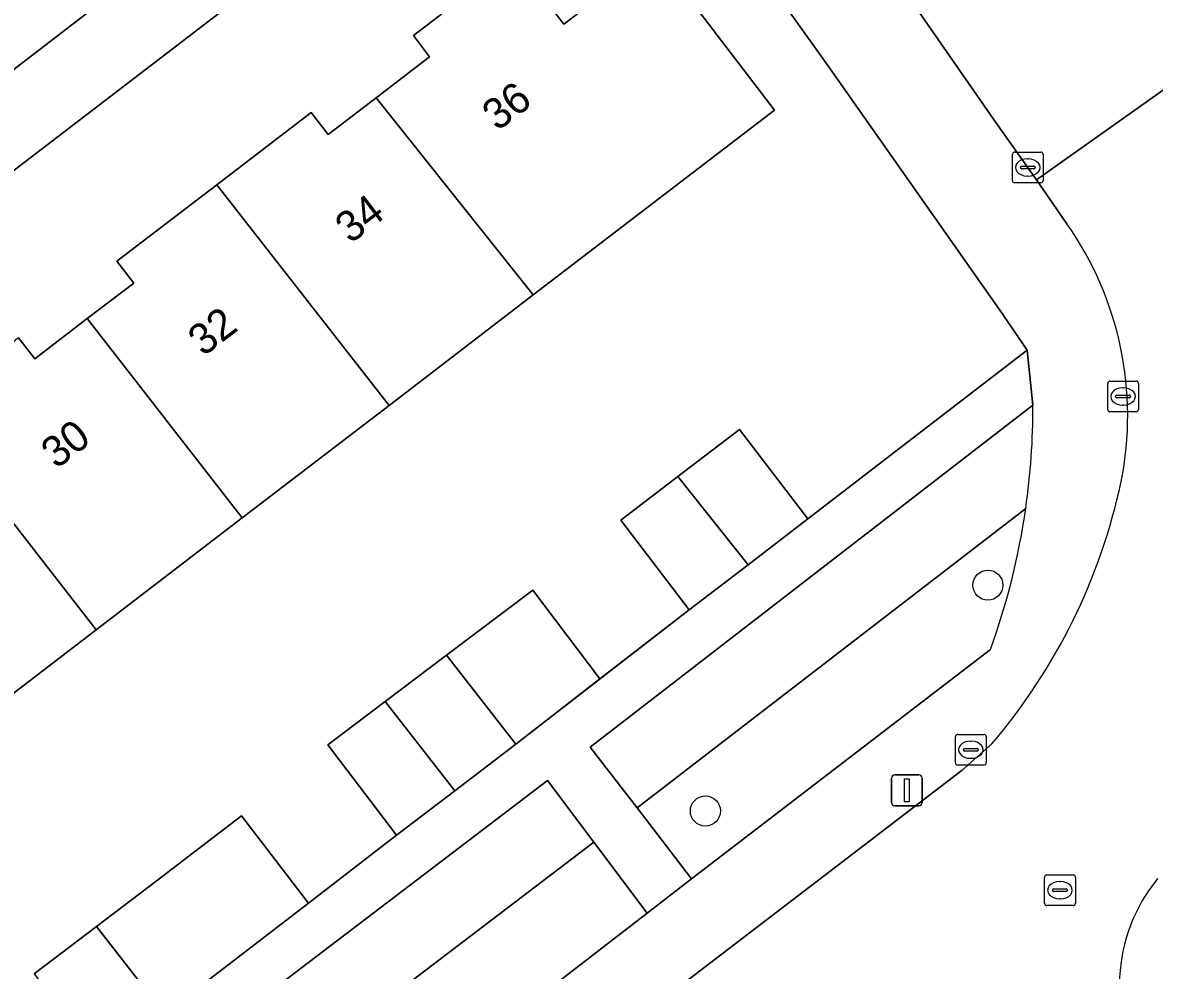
# Model space of a CAD drawing. Extents: x 159352 to 160617, y 385888 to 387323.
# Drawn here: x 160185.3 to 160222.12, y 386858.2 to 386889.02 of the extents above; entities that cross this region are included whole.
import ezdxf

# ---------------------------------------------------------------- set-up
doc = ezdxf.new("R2010")
doc.units = 0
for name, color, linetype in [('IMGEO_Boom', 7, 'Continuous'), ('IMGEO_Erf', 7, 'Continuous'), ('IMGEO_Groenvoorziening', 7, 'Continuous'), ('IMGEO_Kolk', 7, 'Continuous'), ('IMGEO_Lichtmast', 7, 'Continuous'), ('IMGEO_Muur', 7, 'Continuous'), ('IMGEO_Pand', 7, 'Continuous'), ('IMGEO_Pand_nummerreeks', 7, 'Continuous'), ('IMGEO_Rijbaan_lokaal_gesloten', 7, 'Continuous'), ('IMGEO_Rijbaan_lokaal_open', 7, 'Continuous'), ('IMGEO_Rioolput', 7, 'Continuous'), ('IMGEO_Voetpad_open', 7, 'Continuous')]:
    doc.layers.add(name, color=color, linetype=linetype)

msp = doc.modelspace()

# ---------------------------------------------------------------- linework, layer by layer
at = {"layer": 'IMGEO_Boom'}
for centre in [(160216.704, 386870.726), (160207.513, 386863.382)]:
    msp.add_circle(centre, 0.489, dxfattribs=at)
at = {"layer": 'IMGEO_Erf'}
for points in [[(160201.563, 386896.896), (160110.499, 386827.185)], [(160185.669, 386858.089), (160187.697, 386859.624), (160189.647, 386861.1), (160192.416, 386863.219), (160194.594, 386860.385), (160197.465, 386862.597), (160195.226, 386865.538), (160197.098, 386866.947), (160199.094, 386868.45), (160201.9, 386870.563), (160204.074, 386867.676), (160206.984, 386869.924), (160204.759, 386872.834), (160206.62, 386874.257), (160208.624, 386875.791), (160210.85, 386872.878), (160217.987, 386878.363), (160217.073, 386879.702), (160211.492, 386887.62), (160205.424, 386896.12)], [(160185.167, 386878.769), (160185.69, 386878.085), (160187.401, 386879.394), (160188.911, 386880.55), (160188.367, 386881.261), (160191.618, 386883.749), (160194.686, 386886.097), (160195.235, 386885.379), (160196.802, 386886.578), (160198.541, 386887.909), (160198.012, 386888.601), (160201.002, 386890.889), (160201.45, 386890.303), (160201.724, 386890.513), (160202.909, 386888.965), (160205.888, 386891.244), (160209.767, 386886.175), (160201.913, 386880.164), (160197.222, 386876.573), (160192.446, 386872.918), (160187.69, 386869.278), (160182.967, 386865.664)]]:
    msp.add_lwpolyline(points, dxfattribs=at)
at = {"layer": 'IMGEO_Groenvoorziening'}
for points in [[(160218.172, 386876.576), (160203.766, 386865.461), (160205.29, 386863.479), (160217.937, 386873.222)], [(160217.937, 386873.222), (160205.29, 386863.479), (160207.059, 386861.178), (160216.789, 386868.632)]]:
    msp.add_lwpolyline(points, dxfattribs=at)
for points in [[(160189.512, 386851.434), (160203.88, 386862.373), (160202.378, 386864.371), (160188.009, 386853.432)], [(160189.512, 386851.434), (160191.321, 386849.029), (160205.621, 386860.057), (160203.88, 386862.373)]]:
    msp.add_lwpolyline(points, close=True, dxfattribs=at)
for centre, radius, start, end in [((160194.836, 386876.526), 23.336, 351.861, 0.1232), ((160195.081, 386876.5), 23.09, 340.0772, 351.8385)]:
    msp.add_arc(centre, radius, start, end, dxfattribs=at)
at = {"layer": 'IMGEO_Kolk'}
for p, q in [((160217.578, 386884.809), (160218.43, 386884.809)), ((160217.503, 386883.883), (160217.503, 386884.735)), ((160217.991, 386884.589), (160218.016, 386884.589)), ((160218.504, 386884.735), (160218.504, 386883.883)), ((160217.762, 386884.303), (160217.762, 386884.315)), ((160218.2, 386884.266), (160217.802, 386884.266)), ((160217.805, 386884.352), (160218.203, 386884.352)), ((160218.014, 386884.029), (160217.989, 386884.029)), ((160218.246, 386884.315), (160218.246, 386884.303)), ((160218.43, 386883.809), (160217.578, 386883.809)), ((160220.603, 386876.436), (160220.603, 386877.288)), ((160220.678, 386877.362), (160221.53, 386877.362)), ((160221.091, 386877.142), (160221.116, 386877.142)), ((160221.604, 386877.288), (160221.604, 386876.436)), ((160220.862, 386876.856), (160220.862, 386876.868)), ((160221.3, 386876.819), (160220.902, 386876.819)), ((160220.905, 386876.905), (160221.303, 386876.905)), ((160221.346, 386876.868), (160221.346, 386876.856)), ((160221.53, 386876.362), (160220.678, 386876.362)), ((160221.114, 386876.582), (160221.089, 386876.582)), ((160215.649, 386864.948), (160215.649, 386865.8)), ((160215.724, 386865.874), (160216.576, 386865.874)), ((160216.137, 386865.654), (160216.162, 386865.654)), ((160216.65, 386865.8), (160216.65, 386864.948)), ((160215.908, 386865.368), (160215.908, 386865.38)), ((160216.346, 386865.331), (160215.948, 386865.331)), ((160215.951, 386865.417), (160216.349, 386865.417)), ((160216.392, 386865.38), (160216.392, 386865.368)), ((160216.576, 386864.874), (160215.724, 386864.874)), ((160216.16, 386865.094), (160216.135, 386865.094))]:
    msp.add_line(p, q, dxfattribs=at)
for points in [[(160217.578, 386884.809), (160218.43, 386884.809)], [(160217.503, 386883.883), (160217.503, 386884.735)], [(160218.504, 386884.735), (160218.504, 386883.883)], [(160218.43, 386883.809), (160217.578, 386883.809)], [(160220.603, 386876.436), (160220.603, 386877.288)], [(160220.678, 386877.362), (160221.53, 386877.362)], [(160221.604, 386877.288), (160221.604, 386876.436)], [(160221.53, 386876.362), (160220.678, 386876.362)], [(160215.649, 386864.948), (160215.649, 386865.8)], [(160215.724, 386865.874), (160216.576, 386865.874)], [(160216.65, 386865.8), (160216.65, 386864.948)], [(160216.576, 386864.874), (160215.724, 386864.874)]]:
    msp.add_lwpolyline(points, dxfattribs=at)
for centre, radius, start, end in [((160217.58, 386884.733), 0.0765, 91.552, 178.448), ((160217.58, 386884.733), 0.0765, 91.552, 178.448), ((160218.428, 386884.733), 0.0765, 1.552, 88.448), ((160218.428, 386884.733), 0.0765, 1.552, 88.448), ((160217.802, 386884.312), 0.0403, 85.8775, 175.7526), ((160217.799, 386884.302), 0.0366, 178.938, 274.7102), ((160218.203, 386884.309), 0.043, 264.8664, 352.4533), ((160218.207, 386884.314), 0.0386, 1.7309, 96.639), ((160217.58, 386883.885), 0.0765, 181.552, 268.448), ((160217.58, 386883.885), 0.0765, 181.552, 268.448), ((160218.428, 386883.885), 0.0765, 271.552, 358.448), ((160218.428, 386883.885), 0.0765, 271.552, 358.448), ((160220.68, 386877.286), 0.0765, 91.552, 178.448), ((160220.68, 386877.286), 0.0765, 91.552, 178.448), ((160221.528, 386877.286), 0.0765, 1.552, 88.448), ((160221.528, 386877.286), 0.0765, 1.552, 88.448), ((160220.902, 386876.865), 0.0403, 85.8775, 175.7526), ((160220.899, 386876.855), 0.0366, 178.938, 274.7102), ((160221.303, 386876.862), 0.043, 264.8664, 352.4533), ((160221.307, 386876.867), 0.0386, 1.7309, 96.639), ((160220.68, 386876.438), 0.0765, 181.552, 268.448), ((160220.68, 386876.438), 0.0765, 181.552, 268.448), ((160221.528, 386876.438), 0.0765, 271.552, 358.448), ((160221.528, 386876.438), 0.0765, 271.552, 358.448), ((160215.726, 386865.798), 0.0765, 91.552, 178.448), ((160215.726, 386865.798), 0.0765, 91.552, 178.448), ((160216.574, 386865.798), 0.0765, 1.552, 88.448), ((160216.574, 386865.798), 0.0765, 1.552, 88.448), ((160215.948, 386865.377), 0.0403, 85.8775, 175.7526), ((160215.945, 386865.367), 0.0366, 178.938, 274.7102), ((160216.349, 386865.374), 0.043, 264.8664, 352.4533), ((160216.353, 386865.379), 0.0386, 1.7309, 96.639), ((160215.726, 386864.95), 0.0765, 181.552, 268.448), ((160215.726, 386864.95), 0.0765, 181.552, 268.448), ((160216.574, 386864.95), 0.0765, 271.552, 358.448), ((160216.574, 386864.95), 0.0765, 271.552, 358.448)]:
    msp.add_arc(centre, radius, start, end, dxfattribs=at)
for centre, major_axis, ratio, start_param, end_param in [((160217.99, 386884.309), (-0.387, 0.002), 0.722429, 4.712389, 7.853982), ((160218.015, 386884.309), (-0.39, 0.002), 0.717154, 1.570796, 4.712389), ((160221.09, 386876.862), (-0.387, 0.002), 0.722429, 4.712389, 7.853982), ((160221.115, 386876.862), (-0.39, 0.002), 0.717154, 1.570796, 4.712389), ((160216.136, 386865.374), (-0.387, 0.002), 0.722429, 4.712389, 7.853982), ((160216.161, 386865.374), (-0.39, 0.002), 0.717154, 1.570796, 4.712389)]:
    msp.add_ellipse(centre, major_axis=major_axis, ratio=ratio, start_param=start_param, end_param=end_param, dxfattribs=at)
at = {"layer": 'IMGEO_Lichtmast'}
for p, q in [((160213.672, 386864.554), (160214.462, 386864.554)), ((160214.462, 386864.554), (160213.672, 386864.554)), ((160213.572, 386863.654), (160213.572, 386864.454)), ((160213.572, 386864.454), (160213.572, 386863.654)), ((160214.562, 386864.454), (160214.562, 386863.654)), ((160214.562, 386863.654), (160214.562, 386864.454)), ((160214.462, 386863.554), (160213.672, 386863.554)), ((160213.672, 386863.554), (160214.462, 386863.554))]:
    msp.add_line(p, q, dxfattribs=at)
msp.add_lwpolyline([(160213.992, 386864.429), (160214.142, 386864.429), (160214.142, 386863.679), (160213.992, 386863.679), (160213.992, 386864.429)], dxfattribs=at)
for centre, start, end in [((160213.672, 386864.454), 90, 180), ((160213.672, 386864.454), 90, 180), ((160214.462, 386864.454), 0, 90), ((160214.462, 386864.454), 360, 90), ((160213.672, 386863.654), 180, 270), ((160213.672, 386863.654), 180, 270), ((160214.462, 386863.654), 270, 0), ((160214.462, 386863.654), 270, 0)]:
    msp.add_arc(centre, 0.1, start, end, dxfattribs=at)
at = {"layer": 'IMGEO_Muur'}
for points in [[(160202.804, 386866.683), (160206.984, 386869.924)], [(160201.349, 386865.554), (160202.804, 386866.683)]]:
    msp.add_lwpolyline(points, dxfattribs=at)
at = {"layer": 'IMGEO_Pand'}
for points in [[(160201.913, 386880.164), (160209.767, 386886.175), (160205.888, 386891.244), (160202.909, 386888.965), (160201.724, 386890.513), (160201.45, 386890.303), (160201.002, 386890.889), (160198.012, 386888.601), (160198.541, 386887.909), (160196.802, 386886.578)], [(160197.222, 386876.573), (160201.913, 386880.164), (160196.802, 386886.578), (160195.235, 386885.379), (160194.686, 386886.097), (160191.618, 386883.749)], [(160191.618, 386883.749), (160188.367, 386881.261), (160188.911, 386880.55), (160187.401, 386879.394), (160192.446, 386872.918), (160197.222, 386876.573)], [(160187.69, 386869.278), (160192.446, 386872.918), (160187.401, 386879.394), (160185.69, 386878.085), (160185.167, 386878.769), (160182.119, 386876.436)], [(160182.967, 386865.664), (160187.69, 386869.278), (160182.119, 386876.436), (160178.836, 386873.924), (160179.38, 386873.214), (160177.926, 386872.101)], [(160210.85, 386872.878), (160208.624, 386875.791), (160206.62, 386874.257), (160208.904, 386871.391)], [(160208.904, 386871.391), (160206.62, 386874.257), (160204.759, 386872.834), (160206.984, 386869.924)], [(160199.094, 386868.45), (160201.349, 386865.554), (160204.074, 386867.676), (160201.9, 386870.563)], [(160201.349, 386865.554), (160199.094, 386868.45), (160197.098, 386866.947), (160199.362, 386864.041)], [(160199.362, 386864.041), (160197.098, 386866.947), (160195.226, 386865.538), (160197.465, 386862.597)], [(160194.594, 386860.385), (160192.416, 386863.219), (160189.647, 386861.1), (160187.697, 386859.624), (160189.913, 386856.788), (160191.829, 386858.259)], [(160187.697, 386859.624), (160185.669, 386858.089), (160187.852, 386855.205), (160189.913, 386856.788)]]:
    msp.add_lwpolyline(points, close=True, dxfattribs=at)
at = {"layer": 'IMGEO_Rijbaan_lokaal_gesloten'}
for points in [[(160214.293, 386889.604), (160216.959, 386885.776)], [(160218.287, 386883.912), (160224.727, 386888.465)], [(160226.107, 386886.524), (160224.727, 386888.465), (160218.287, 386883.912), (160219.277, 386882.475)], [(160216.959, 386885.776), (160218.287, 386883.912)], [(160216.838, 386865.567), (160215.864, 386864.706), (160204.504, 386856.016), (160207.329, 386852.201), (160207.515, 386852.327)]]:
    msp.add_lwpolyline(points, dxfattribs=at)
for centre, radius, start, end in [((160210.408, 386876.232), 10.846, 348.6229, 35.1434), ((160202.015, 386878.174), 19.459, 319.6198, 347.8917), ((160226.454, 386857.706), 5.471, 140.5638, 213.7982)]:
    msp.add_arc(centre, radius, start, end, dxfattribs=at)
at = {"layer": 'IMGEO_Rijbaan_lokaal_open'}
msp.add_lwpolyline([(160119.702, 386837.529), (160151.064, 386861.424), (160196.463, 386896.31), (160199.953, 386898.991)], dxfattribs=at)
at = {"layer": 'IMGEO_Rioolput'}
for p, q in [((160218.55, 386860.379), (160218.55, 386861.231)), ((160218.625, 386861.305), (160219.477, 386861.305)), ((160219.551, 386861.231), (160219.551, 386860.379)), ((160218.809, 386860.799), (160218.809, 386860.811)), ((160218.852, 386860.848), (160219.25, 386860.848)), ((160219.038, 386861.085), (160219.063, 386861.085)), ((160219.293, 386860.811), (160219.293, 386860.799)), ((160219.247, 386860.762), (160218.849, 386860.762)), ((160219.061, 386860.525), (160219.036, 386860.525)), ((160219.477, 386860.305), (160218.625, 386860.305))]:
    msp.add_line(p, q, dxfattribs=at)
for points in [[(160218.55, 386860.379), (160218.55, 386861.231)], [(160218.625, 386861.305), (160219.477, 386861.305)], [(160219.551, 386861.231), (160219.551, 386860.379)], [(160219.477, 386860.305), (160218.625, 386860.305)]]:
    msp.add_lwpolyline(points, dxfattribs=at)
for centre, radius, start, end in [((160218.627, 386861.229), 0.0765, 91.552, 178.448), ((160218.627, 386861.229), 0.0765, 91.552, 178.448), ((160219.475, 386861.229), 0.0765, 1.552, 88.448), ((160219.475, 386861.229), 0.0765, 1.552, 88.448), ((160218.849, 386860.808), 0.0403, 85.8775, 175.7526), ((160219.254, 386860.81), 0.0386, 1.7309, 96.639), ((160218.846, 386860.798), 0.0366, 178.938, 274.7102), ((160219.25, 386860.805), 0.043, 264.8664, 352.4533), ((160218.627, 386860.381), 0.0765, 181.552, 268.448), ((160218.627, 386860.381), 0.0765, 181.552, 268.448), ((160219.475, 386860.381), 0.0765, 271.552, 358.448), ((160219.475, 386860.381), 0.0765, 271.552, 358.448)]:
    msp.add_arc(centre, radius, start, end, dxfattribs=at)
for centre, major_axis, ratio, start_param, end_param in [((160219.037, 386860.805), (-0.387, 0.002), 0.722429, 4.712389, 7.853982), ((160219.062, 386860.805), (-0.39, 0.002), 0.717154, 1.570796, 4.712389)]:
    msp.add_ellipse(centre, major_axis=major_axis, ratio=ratio, start_param=start_param, end_param=end_param, dxfattribs=at)
at = {"layer": 'IMGEO_Voetpad_open'}
for points in [[(160202.458, 386900.106), (160205.434, 386896.17), (160205.424, 386896.12), (160211.492, 386887.62), (160217.073, 386879.702), (160217.987, 386878.363), (160218.172, 386876.576)], [(160199.953, 386898.991), (160200.26, 386898.588), (160196.766, 386895.913), (160196.463, 386896.31), (160151.064, 386861.424), (160119.702, 386837.529), (160092.045, 386816.287), (160050.74, 386784.659)], [(160052.213, 386782.461), (160066.752, 386793.637), (160090.506, 386811.9), (160100.012, 386819.208), (160102.354, 386821.009), (160103.43, 386821.836), (160103.442, 386821.859), (160110.462, 386827.183), (160110.499, 386827.185), (160201.563, 386896.896)], [(160219.277, 386882.475), (160218.287, 386883.912), (160216.959, 386885.776), (160214.293, 386889.604), (160214.098, 386889.891), (160210.033, 386895.651)], [(160188.009, 386853.432), (160202.378, 386864.371), (160203.88, 386862.373), (160205.621, 386860.057), (160207.059, 386861.178), (160205.29, 386863.479), (160203.766, 386865.461), (160218.172, 386876.576), (160217.987, 386878.363), (160210.85, 386872.878), (160208.904, 386871.391), (160206.984, 386869.924), (160204.074, 386867.676), (160201.349, 386865.554), (160199.362, 386864.041), (160197.465, 386862.597), (160194.594, 386860.385), (160191.829, 386858.259), (160189.913, 386856.788)], [(160216.789, 386868.632), (160207.059, 386861.178), (160205.621, 386860.057), (160191.321, 386849.029), (160189.913, 386847.958), (160175.624, 386837.04), (160174.166, 386835.929), (160159.817, 386824.932), (160158.429, 386823.811), (160144.03, 386812.833), (160142.612, 386811.733), (160129.831, 386801.906), (160129.815, 386801.855), (160123.122, 386796.717), (160123.048, 386796.709), (160121.74, 386795.669), (160119.677, 386794.089), (160109.984, 386786.667), (160086.723, 386768.856), (160072.019, 386757.59)], [(160073.087, 386755.285), (160074.907, 386756.678), (160120.288, 386791.413), (160167.628, 386827.818), (160197.523, 386850.669), (160202.747, 386854.665), (160204.504, 386856.016), (160215.864, 386864.706), (160216.838, 386865.567)]]:
    msp.add_lwpolyline(points, dxfattribs=at)
for centre, radius, start, end in [((160210.408, 386876.232), 10.846, 348.6229, 35.1434), ((160194.836, 386876.526), 23.336, 351.861, 0.1232), ((160202.015, 386878.174), 19.459, 319.6198, 347.8917), ((160195.081, 386876.5), 23.09, 340.0772, 351.8385), ((160226.454, 386857.706), 5.471, 140.5638, 213.7982)]:
    msp.add_arc(centre, radius, start, end, dxfattribs=at)

# ---------------------------------------------------------------- texts
at = {"layer": 'IMGEO_Pand_nummerreeks'}
for s, p in [('36', (160200.75, 386885.469)), ('34', (160195.965, 386881.806)), ('32', (160191.177, 386878.141)), ('30', (160186.397, 386874.481))]:
    msp.add_text(s, height=1, rotation=37.4326, dxfattribs=at).set_placement(p)

doc.saveas('drawing.dxf')
